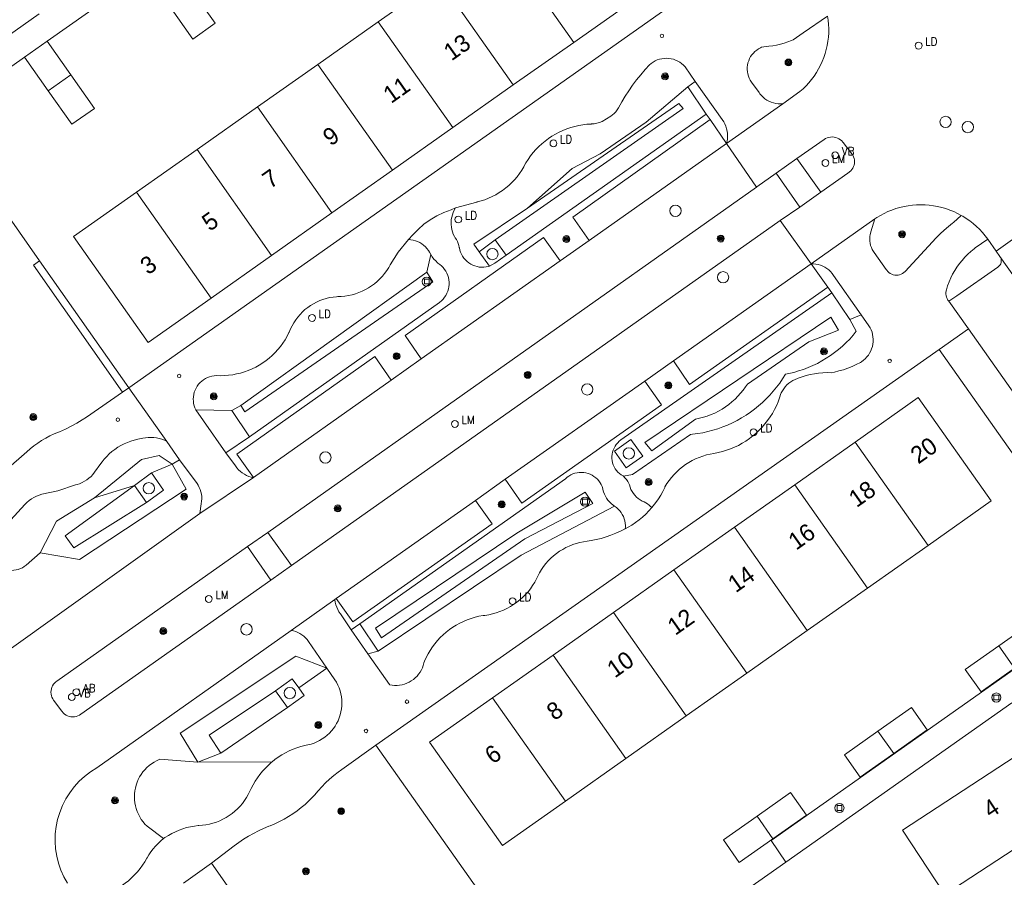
# Model space of a CAD drawing. Header units: metres. Extents: x 138165 to 154469, y 480134 to 494189.
# Tile 990 of 1056: x 151040 to 151112, y 483942 to 484004. Entities that reach past the tile are written whole.
import ezdxf

# ---------------------------------------------------------------- set-up
doc = ezdxf.new("R2010")
doc.units = ezdxf.units.M
doc.header["$LTSCALE"] = 0.001
doc.header["$MEASUREMENT"] = 0
for name, color, linetype, lineweight in [('Level 5', 7, 'Continuous', 0), ('TOP-L-topo objecten punt', 7, 'Continuous', 0), ('TOP-L-topo objecten vlak', 7, 'Continuous', 0), ('TOP-T-topo huisnummering naamgeving', 7, 'Continuous', 0)]:
    doc.layers.add(name, color=color, linetype=linetype, lineweight=lineweight)
doc.styles.add('Style-INTL_ISO', font='INTL_ISO.shx')
doc.styles.add('Style-STANDARD', font='STANDARD.shx')

# ---------------------------------------------------------------- blocks, each defined once
blk = doc.blocks.new('24')
at = {"layer": 'TOP-L-topo objecten punt', "color": 7, "linetype": 'Continuous', "lineweight": 0}
for radius in [0.025, 0.0182, 0.0115, 0.005]:
    blk.add_circle((0, 0), radius, dxfattribs=at)
blk = doc.blocks.new('121')
at = {"layer": 'TOP-L-topo objecten punt', "color": 7, "linetype": 'Continuous', "lineweight": 0}
blk.add_circle((0, 0), 0.025, dxfattribs=at)
at = {"layer": 'TOP-L-topo objecten punt', "color": 7, "linetype": 'Continuous', "lineweight": 0, "style": 'Style-STANDARD'}
blk.add_text('LD', height=0.06, dxfattribs=at).set_placement((0.0483, 0))
blk = doc.blocks.new('*U13')
at = {"layer": 'Level 5', "color": 7, "linetype": 'Continuous', "lineweight": 0}
blk.add_circle((0, 0), 0.0415, dxfattribs=at)
blk = doc.blocks.new('150')
at = {"layer": 'Level 5', "color": 7, "linetype": 'Continuous', "lineweight": 0}
blk.add_blockref('*U13', (0, 0), dxfattribs=at)
blk = doc.blocks.new('39')
at = {"layer": 'TOP-L-topo objecten punt', "color": 7, "linetype": 'Continuous', "lineweight": 0}
for p, q in [((0.0175, 0.0175), (-0.0175, 0.0175)), ((-0.0175, 0.0175), (-0.0175, -0.0175)), ((0.0175, 0.0175), (0.0175, -0.0175)), ((0.0175, -0.0175), (-0.0175, -0.0175))]:
    blk.add_line(p, q, dxfattribs=at)
blk.add_circle((0, 0), 0.0332, dxfattribs=at)
blk = doc.blocks.new('10')
at = {"layer": 'TOP-L-topo objecten punt', "linetype": 'Continuous', "lineweight": 0}
blk.add_circle((0, 0), 0.0125, dxfattribs=at)
blk = doc.blocks.new('16')
at = {"layer": 'TOP-L-topo objecten punt', "color": 7, "linetype": 'Continuous', "lineweight": 0}
blk.add_circle((0, 0), 0.025, dxfattribs=at)
at = {"layer": 'TOP-L-topo objecten punt', "color": 7, "linetype": 'Continuous', "lineweight": 0, "style": 'Style-STANDARD'}
blk.add_text('LM', height=0.06, dxfattribs=at).set_placement((0.0483, 0))
blk = doc.blocks.new('14')
at = {"layer": 'TOP-L-topo objecten punt', "color": 7, "linetype": 'Continuous', "lineweight": 0}
blk.add_circle((0, 0), 0.025, dxfattribs=at)
at = {"layer": 'TOP-L-topo objecten punt', "color": 7, "linetype": 'Continuous', "lineweight": 0, "style": 'Style-STANDARD'}
blk.add_text('VB', height=0.06, dxfattribs=at).set_placement((0.0483, 0))
blk = doc.blocks.new('11')
at = {"layer": 'TOP-L-topo objecten punt', "color": 7, "linetype": 'Continuous', "lineweight": 0}
blk.add_circle((0, 0), 0.025, dxfattribs=at)
at = {"layer": 'TOP-L-topo objecten punt', "color": 7, "linetype": 'Continuous', "lineweight": 0, "style": 'Style-STANDARD'}
blk.add_text('AB', height=0.06, dxfattribs=at).set_placement((0.0483, 0))

msp = doc.modelspace()

# ---------------------------------------------------------------- linework, layer by layer
at = {"layer": 'TOP-L-topo objecten vlak', "flags": 128}
for points in [[(151080.706, 484002.745), (151085.308, 484005.988), (151079.864, 484013.713), (151075.262, 484010.47)], [(151075.262, 484010.47), (151080.706, 484002.745)], [(151042.239, 484002.821), (151049.433, 484007.89)], [(151070.848, 484007.359), (151066.434, 484004.249)], [(151070.848, 484007.359), (151076.292, 483999.635)], [(151089.271, 484006.478), (151048.209, 483977.525)], [(151051.161, 484005.437), (151052.889, 484002.985), (151054.524, 484004.137), (151052.796, 484006.59)], [(151041.669, 484004.815), (151015.455, 483986.289)], [(151066.434, 484004.249), (151062.02, 484001.138)], [(151066.434, 484004.249), (151071.878, 483996.524)], [(151095.973, 483998.264), (151095.8, 483998.255), (151095.627, 483998.263), (151095.456, 483998.286), (151095.288, 483998.324), (151095.124, 483998.379), (151094.965, 483998.448), (151094.814, 483998.531), (151094.671, 483998.628), (151094.538, 483998.738), (151094.415, 483998.86), (151094.304, 483998.992), (151094.247, 483999.072), (151093.692, 483999.839), (151093.604, 483999.978), (151093.529, 484000.124), (151093.469, 484000.277), (151093.424, 484000.435), (151093.394, 484000.597), (151093.381, 484000.761), (151093.383, 484000.925), (151093.401, 484001.088), (151093.435, 484001.249), (151093.485, 484001.406), (151093.55, 484001.557), (151093.629, 484001.701), (151093.721, 484001.837), (151093.827, 484001.963), (151093.944, 484002.079), (151094.071, 484002.182), (151094.209, 484002.273), (151094.354, 484002.35), (151094.432, 484002.384), (151094.959, 484002.468), (151095.243, 484002.498), (151095.525, 484002.544), (151095.804, 484002.606), (151096.079, 484002.683), (151096.35, 484002.776), (151096.614, 484002.883), (151096.722, 484002.932), (151097.476, 484003.439), (151099.248, 484004.661)], [(151099.248, 484004.661), (151099.291, 484004.357), (151099.319, 484004.051), (151099.331, 484003.744), (151099.327, 484003.437), (151099.307, 484003.131), (151099.271, 484002.825), (151099.22, 484002.523), (151099.152, 484002.223), (151099.069, 484001.927), (151098.971, 484001.636), (151098.858, 484001.35), (151098.73, 484001.071), (151098.588, 484000.799), (151098.431, 484000.534), (151098.261, 484000.278), (151098.078, 484000.032), (151097.883, 483999.795), (151097.675, 483999.568), (151097.456, 483999.353), (151097.23, 483999.153), (151095.973, 483998.264)], [(151040.604, 484001.669), (151042.239, 484002.821)], [(151043.967, 484000.368), (151042.239, 484002.821)], [(151076.292, 483999.635), (151080.706, 484002.745)], [(151034.352, 483997.269), (151040.604, 484001.669)], [(151040.604, 484001.669), (151042.333, 483999.216)], [(151062.02, 484001.138), (151057.606, 483998.027)], [(151067.464, 483993.413), (151062.02, 484001.138)], [(151072.074, 483990.656), (151073.631, 483991.083), (151073.661, 483991.09), (151073.943, 483991.167), (151074.22, 483991.258), (151074.492, 483991.365), (151074.758, 483991.487), (151075.017, 483991.623), (151075.268, 483991.773), (151075.51, 483991.936), (151075.743, 483992.113), (151075.966, 483992.302), (151076.179, 483992.503), (151076.38, 483992.715), (151076.569, 483992.938), (151076.746, 483993.17), (151076.909, 483993.413), (151077.059, 483993.663), (151077.068, 483993.68), (151077.216, 483993.946), (151077.378, 483994.204), (151077.553, 483994.453), (151077.741, 483994.692), (151077.941, 483994.921), (151078.153, 483995.139), (151078.376, 483995.346), (151078.61, 483995.541), (151078.853, 483995.723), (151079.106, 483995.892), (151079.367, 483996.048), (151079.637, 483996.19), (151079.913, 483996.317), (151080.196, 483996.43), (151080.484, 483996.527), (151080.777, 483996.61), (151081.073, 483996.677), (151081.373, 483996.728), (151081.675, 483996.763), (151081.979, 483996.782), (151082.009, 483996.785), (151082.209, 483996.808), (151082.406, 483996.848), (151082.599, 483996.903), (151082.788, 483996.973), (151083.421, 483997.346), (151083.547, 483997.442), (151083.672, 483997.556), (151083.786, 483997.682), (151083.888, 483997.818), (151083.976, 483997.963), (151083.979, 483997.969), (151084.217, 483998.393), (151084.467, 483998.809), (151084.732, 483999.217), (151085.01, 483999.616), (151085.3, 484000.005), (151085.604, 484000.384), (151085.919, 484000.753), (151086.247, 484001.112), (151086.363, 484001.209), (151086.504, 484001.306), (151086.653, 484001.389), (151086.81, 484001.458), (151086.972, 484001.512), (151087.138, 484001.551), (151087.307, 484001.574), (151087.478, 484001.581), (151087.649, 484001.572), (151087.818, 484001.548), (151087.984, 484001.507), (151088.145, 484001.451), (151088.301, 484001.381), (151088.449, 484001.296), (151088.589, 484001.197), (151088.718, 484001.086), (151088.837, 484000.964), (151089.579, 483999.89)], [(151043.967, 484000.368), (151042.333, 483999.216)], [(151042.333, 483999.216), (151044.061, 483996.764), (151045.696, 483997.916), (151043.967, 484000.368)], [(151089.579, 483999.89), (151089.048, 483999.488)], [(151089.579, 483999.89), (151091.667, 483996.938), (151091.744, 483996.787), (151091.814, 483996.617), (151091.868, 483996.442), (151091.908, 483996.262), (151091.931, 483996.08), (151091.939, 483995.896), (151091.93, 483995.713), (151091.906, 483995.531), (151091.865, 483995.351)], [(151071.878, 483996.524), (151076.292, 483999.635)], [(151077.327, 483990.636), (151080.594, 483993.536), (151082.635, 483994.607), (151086.002, 483996.913), (151089.048, 483999.488)], [(151089.048, 483999.488), (151090.385, 483997.499)], [(151077.327, 483990.636), (151088.381, 483998.289), (151088.706, 483997.917), (151074.957, 483988.333)], [(151091.865, 483995.351), (151095.973, 483998.264)], [(151057.606, 483998.027), (151053.192, 483994.917)], [(151057.606, 483998.027), (151063.05, 483990.303)], [(151034.352, 483997.269), (151041.683, 483986.794)], [(151090.385, 483997.499), (151075.781, 483987.207)], [(151081.831, 483988.276), (151080.63, 483989.993), (151090.661, 483997.102)], [(151090.661, 483997.102), (151090.385, 483997.499)], [(151091.865, 483995.351), (151090.661, 483997.102)], [(151067.464, 483993.413), (151071.878, 483996.524)], [(151091.865, 483995.351), (151081.831, 483988.276)], [(151094.059, 483992.179), (151091.865, 483995.351)], [(151098.763, 483991.815), (151100.738, 483993.206), (151100.813, 483993.258), (151100.851, 483993.286), (151100.942, 483993.368), (151101.022, 483993.461), (151101.09, 483993.563), (151101.143, 483993.674), (151101.182, 483993.79), (151101.205, 483993.911), (151101.213, 483994.033), (151101.204, 483994.156), (151101.18, 483994.276), (151101.14, 483994.392), (151101.085, 483994.502), (151101.017, 483994.604), (151100.378, 483995.432), (151100.368, 483995.445), (151100.363, 483995.452), (151100.278, 483995.547), (151100.183, 483995.63), (151100.077, 483995.7), (151099.964, 483995.757), (151099.845, 483995.799), (151099.721, 483995.825), (151099.595, 483995.836), (151099.468, 483995.831), (151099.343, 483995.809), (151099.222, 483995.773), (151099.106, 483995.721), (151098.998, 483995.655), (151096.995, 483994.255)], [(151053.192, 483994.917), (151048.778, 483991.806)], [(151053.192, 483994.917), (151058.636, 483987.192)], [(151095.491, 483993.2), (151096.995, 483994.255)], [(151096.995, 483994.255), (151098.763, 483991.815)], [(151063.05, 483990.303), (151067.464, 483993.413)], [(151095.491, 483993.2), (151094.08, 483992.194), (151094.059, 483992.179)], [(151097.22, 483990.72), (151095.491, 483993.2)], [(151048.778, 483991.806), (151044.176, 483988.563), (151049.619, 483980.838), (151054.221, 483984.081)], [(151048.778, 483991.806), (151054.221, 483984.081)], [(151094.059, 483992.179), (151058.361, 483966.965)], [(151098.763, 483991.815), (151097.22, 483990.72)], [(151068.638, 483988.349), (151068.95, 483988.686), (151069.342, 483989.092), (151069.768, 483989.461), (151070.226, 483989.79), (151070.711, 483990.077), (151071.22, 483990.319), (151071.749, 483990.515), (151072.074, 483990.656)], [(151074.547, 483986.399), (151074.468, 483986.378), (151074.305, 483986.345), (151074.14, 483986.328), (151073.974, 483986.328), (151073.808, 483986.343), (151073.645, 483986.374), (151073.486, 483986.421), (151073.332, 483986.483), (151073.184, 483986.559), (151073.045, 483986.649), (151072.915, 483986.752), (151072.795, 483986.867), (151072.687, 483986.994), (151072.592, 483987.13), (151072.51, 483987.274), (151072.443, 483987.426), (151072.39, 483987.583), (151072.353, 483987.745), (151072.351, 483987.757), (151072.321, 483987.911), (151072.275, 483988.06), (151072.214, 483988.205), (151072.138, 483988.342), (151072.049, 483988.471), (151071.991, 483988.573), (151071.913, 483988.738), (151071.85, 483988.908), (151071.802, 483989.084), (151071.769, 483989.263), (151071.752, 483989.444), (151071.751, 483989.626), (151071.767, 483989.807), (151071.798, 483989.986), (151071.844, 483990.162), (151071.906, 483990.333), (151071.983, 483990.498), (151072.074, 483990.656)], [(151073.8, 483987.459), (151073.408, 483988.007), (151077.327, 483990.636)], [(151095.794, 483989.749), (151097.22, 483990.72)], [(151102.701, 483989.857), (151102.837, 483989.947), (151103.101, 483990.107), (151103.374, 483990.253), (151103.654, 483990.385), (151103.94, 483990.502), (151104.232, 483990.604), (151104.529, 483990.691), (151104.83, 483990.763), (151105.134, 483990.819), (151105.441, 483990.859), (151105.749, 483990.883), (151106.058, 483990.891), (151106.367, 483990.883), (151106.676, 483990.859), (151106.982, 483990.82), (151107.287, 483990.764), (151107.588, 483990.693), (151107.885, 483990.607), (151108.177, 483990.505), (151108.463, 483990.388), (151108.743, 483990.256), (151109.016, 483990.111)], [(151111.562, 483987.51), (151116.398, 483990.959)], [(151058.636, 483987.192), (151063.05, 483990.303)], [(151060.088, 483964.557), (151095.794, 483989.749)], [(151098.039, 483986.58), (151095.794, 483989.749)], [(151098.039, 483986.58), (151102.701, 483989.857)], [(151109.016, 483990.111), (151108.44, 483989.595), (151108.382, 483989.552), (151108.068, 483989.302), (151107.763, 483989.04), (151107.47, 483988.767), (151107.187, 483988.481), (151104.909, 483986.025), (151104.907, 483986.023), (151104.821, 483985.942), (151104.725, 483985.874), (151104.62, 483985.82), (151104.51, 483985.78), (151104.394, 483985.756), (151104.277, 483985.748), (151104.159, 483985.755), (151104.044, 483985.779), (151103.933, 483985.817), (151103.828, 483985.871), (151103.732, 483985.938), (151103.645, 483986.018), (151103.57, 483986.109), (151103.538, 483986.152), (151102.64, 483987.402), (151102.594, 483987.47), (151102.511, 483987.612), (151102.443, 483987.761), (151102.39, 483987.916), (151102.351, 483988.076), (151102.329, 483988.239), (151102.323, 483988.403), (151102.332, 483988.567), (151102.358, 483988.729), (151102.399, 483988.888), (151102.408, 483988.916), (151102.701, 483989.857)], [(151109.016, 483990.111), (151109.118, 483990.052), (151109.381, 483989.886), (151109.636, 483989.708), (151109.881, 483989.516), (151110.116, 483989.312), (151110.34, 483989.097), (151110.553, 483988.87), (151110.754, 483988.632), (151110.942, 483988.385)], [(151053.109, 483975.907), (151053.04, 483976.058), (151052.986, 483976.216), (151052.948, 483976.377), (151052.925, 483976.542), (151052.919, 483976.708), (151052.928, 483976.874), (151052.953, 483977.038), (151052.994, 483977.199), (151053.05, 483977.356), (151053.121, 483977.506), (151053.206, 483977.649), (151053.304, 483977.783), (151053.415, 483977.907), (151053.537, 483978.019), (151053.669, 483978.12), (151053.81, 483978.207), (151053.96, 483978.28), (151054.115, 483978.339), (151054.276, 483978.382), (151054.439, 483978.41), (151054.605, 483978.422), (151054.613, 483978.422), (151054.91, 483978.412), (151055.207, 483978.419), (151055.503, 483978.441), (151055.797, 483978.48), (151056.089, 483978.534), (151056.377, 483978.604), (151056.662, 483978.689), (151056.941, 483978.79), (151057.215, 483978.905), (151057.481, 483979.035), (151057.741, 483979.179), (151057.992, 483979.337), (151058.235, 483979.509), (151058.467, 483979.693), (151058.69, 483979.889), (151058.902, 483980.097), (151059.102, 483980.316), (151059.29, 483980.546), (151059.466, 483980.785), (151059.628, 483981.034), (151059.776, 483981.291), (151059.911, 483981.555), (151059.931, 483981.597), (151060.027, 483981.83), (151060.137, 483982.057), (151060.262, 483982.277), (151060.4, 483982.488), (151060.552, 483982.69), (151060.716, 483982.882), (151060.892, 483983.064), (151061.078, 483983.234), (151061.276, 483983.391), (151061.483, 483983.536), (151061.698, 483983.668), (151061.922, 483983.785), (151062.152, 483983.888), (151062.389, 483983.977), (151062.631, 483984.05), (151062.876, 483984.108), (151063.126, 483984.15), (151063.377, 483984.176), (151063.469, 483984.182), (151063.733, 483984.191), (151063.996, 483984.216), (151064.256, 483984.256), (151064.514, 483984.313), (151064.768, 483984.385), (151065.017, 483984.472), (151065.26, 483984.575), (151065.497, 483984.692), (151065.726, 483984.822), (151065.947, 483984.967), (151066.158, 483985.125), (151066.36, 483985.295), (151066.551, 483985.477), (151066.73, 483985.67), (151066.898, 483985.874), (151067.053, 483986.088), (151067.194, 483986.311), (151067.299, 483986.498), (151067.885, 483987.422), (151068.638, 483988.349)], [(151069.562, 483979.632), (151068.396, 483981.355), (151078.503, 483988.503), (151079.727, 483986.804)], [(151068.638, 483988.349), (151068.809, 483988.336), (151068.978, 483988.307), (151069.143, 483988.262), (151069.304, 483988.202), (151069.458, 483988.128), (151069.605, 483988.039), (151069.743, 483987.937), (151069.871, 483987.823), (151069.987, 483987.697), (151070.092, 483987.561), (151070.183, 483987.416), (151070.26, 483987.263), (151070.268, 483987.247)], [(151074.957, 483988.333), (151073.8, 483987.459)], [(151075.781, 483987.207), (151074.957, 483988.333)], [(151081.831, 483988.276), (151079.727, 483986.804)], [(151108.113, 483983.844), (151108.039, 483983.935), (151107.978, 483984.036), (151107.932, 483984.143), (151107.901, 483984.256), (151107.886, 483984.373), (151107.886, 483984.49), (151107.902, 483984.606), (151107.924, 483984.689), (151108.017, 483984.98), (151108.124, 483985.265), (151108.247, 483985.545), (151108.383, 483985.818), (151108.534, 483986.083), (151108.699, 483986.34), (151108.877, 483986.589), (151109.067, 483986.827), (151109.27, 483987.055), (151109.485, 483987.272), (151109.711, 483987.478), (151109.947, 483987.672), (151110.032, 483987.737), (151110.942, 483988.385)], [(151110.942, 483988.385), (151111.562, 483987.51)], [(151073.8, 483987.459), (151074.547, 483986.399)], [(151111.562, 483987.51), (151111.838, 483987.113)], [(151047.752, 483977.203), (151041.254, 483986.486), (151041.683, 483986.794)], [(151041.683, 483986.794), (151048.209, 483977.525)], [(151054.221, 483984.081), (151058.636, 483987.192)], [(151070.268, 483987.247), (151070.374, 483987.082), (151070.493, 483986.927), (151070.625, 483986.783), (151070.768, 483986.649), (151070.789, 483986.631), (151070.926, 483986.534), (151071.053, 483986.425), (151071.169, 483986.305), (151071.273, 483986.174), (151071.364, 483986.033), (151071.441, 483985.885), (151071.503, 483985.73), (151071.551, 483985.569), (151071.583, 483985.405), (151071.599, 483985.238), (151071.599, 483985.071), (151071.583, 483984.905), (151071.551, 483984.74), (151071.504, 483984.58), (151071.442, 483984.425), (151071.365, 483984.276), (151071.274, 483984.136), (151071.17, 483984.004), (151071.055, 483983.884), (151070.928, 483983.774), (151070.911, 483983.761), (151057.02, 483973.944)], [(151079.727, 483986.804), (151069.562, 483979.632)], [(151069.985, 483985.97), (151070.268, 483987.247)], [(151075.781, 483987.207), (151074.945, 483986.626), (151074.547, 483986.399)], [(151111.838, 483987.113), (151111.885, 483987.031), (151111.917, 483986.943), (151111.934, 483986.851), (151111.935, 483986.757), (151111.921, 483986.664), (151111.89, 483986.575), (151111.846, 483986.492), (151111.787, 483986.418), (151111.718, 483986.355), (151111.7, 483986.342), (151111.685, 483986.332), (151108.685, 483984.244), (151108.113, 483983.844)], [(151111.838, 483987.113), (151122.905, 483971.508)], [(151088.006, 483979.505), (151098.039, 483986.58)], [(151099.269, 483984.872), (151098.039, 483986.58)], [(151098.039, 483986.58), (151098.214, 483986.577), (151098.388, 483986.558), (151098.559, 483986.523), (151098.727, 483986.473), (151098.889, 483986.407), (151099.045, 483986.327), (151099.193, 483986.233), (151099.331, 483986.126), (151099.46, 483986.007), (151099.577, 483985.877), (151099.681, 483985.736), (151099.683, 483985.734), (151101.707, 483982.863)], [(151069.985, 483985.97), (151056.387, 483976.236)], [(151056.387, 483976.236), (151056.687, 483975.782), (151070.409, 483985.273), (151069.985, 483985.97)], [(151088.006, 483979.505), (151089.156, 483977.764), (151099.269, 483984.872)], [(151099.558, 483984.454), (151099.269, 483984.872)], [(151084.331, 483971.076), (151084.306, 483971.09), (151084.171, 483971.172), (151084.046, 483971.268), (151083.931, 483971.375), (151083.828, 483971.494), (151083.737, 483971.623), (151083.659, 483971.76), (151083.596, 483971.904), (151083.548, 483972.054), (151083.516, 483972.208), (151083.499, 483972.365), (151083.498, 483972.522), (151083.513, 483972.679), (151083.544, 483972.833), (151083.59, 483972.984), (151083.652, 483973.129), (151083.728, 483973.267), (151083.817, 483973.396), (151083.919, 483973.516), (151084.033, 483973.625), (151084.157, 483973.722), (151099.558, 483984.454)], [(151099.558, 483984.454), (151100.868, 483982.508)], [(151109.536, 483981.835), (151108.113, 483983.844)], [(151100.868, 483982.508), (151101.346, 483981.651), (151101.111, 483981.364), (151100.863, 483981.088), (151100.604, 483980.823), (151100.334, 483980.569), (151100.053, 483980.328), (151099.762, 483980.098), (151099.461, 483979.882), (151099.151, 483979.678), (151098.833, 483979.488), (151098.507, 483979.312), (151098.173, 483979.15), (151097.833, 483979.003), (151097.487, 483978.871), (151097.135, 483978.754), (151096.779, 483978.651), (151096.418, 483978.565), (151096.162, 483978.513), (151095.962, 483978.19), (151095.748, 483977.876), (151095.522, 483977.57), (151095.282, 483977.275), (151095.031, 483976.99), (151094.767, 483976.716), (151094.492, 483976.453), (151094.207, 483976.202), (151093.911, 483975.963), (151093.606, 483975.737), (151093.291, 483975.524), (151092.967, 483975.324), (151092.635, 483975.138), (151092.296, 483974.966), (151091.95, 483974.809), (151091.598, 483974.666), (151091.24, 483974.538), (151090.876, 483974.426), (151090.509, 483974.328), (151090.138, 483974.247), (151089.763, 483974.181), (151089.386, 483974.131), (151089.243, 483974.116), (151084.989, 483971.188), (151084.331, 483971.076)], [(151085.896, 483973.524), (151086.408, 483972.919), (151089.593, 483975.239), (151089.886, 483975.298), (151090.175, 483975.372), (151090.46, 483975.462), (151090.74, 483975.567), (151091.014, 483975.686), (151091.281, 483975.82), (151091.54, 483975.968), (151091.791, 483976.13), (151092.033, 483976.305), (151092.266, 483976.493), (151092.488, 483976.693), (151092.699, 483976.904), (151092.898, 483977.127), (151093.085, 483977.36), (151093.26, 483977.602), (151093.388, 483977.8), (151097.875, 483980.872), (151100.057, 483981.745), (151099.485, 483982.678), (151085.896, 483973.524)], [(151101.707, 483982.863), (151102.271, 483982.056), (151102.359, 483981.905), (151102.433, 483981.747), (151102.492, 483981.582), (151102.536, 483981.413), (151102.564, 483981.241), (151102.576, 483981.066), (151102.573, 483980.892), (151102.553, 483980.718), (151102.518, 483980.547), (151102.467, 483980.38), (151102.401, 483980.218), (151102.32, 483980.063), (151102.226, 483979.916), (151102.118, 483979.778), (151101.999, 483979.65), (151101.868, 483979.534), (151101.727, 483979.431), (151101.646, 483979.38), (151101.345, 483979.225), (151101.037, 483979.085), (151100.722, 483978.959), (151100.402, 483978.849), (151100.078, 483978.754), (151099.749, 483978.674), (151099.527, 483978.629), (151099.216, 483978.634), (151098.905, 483978.623), (151098.595, 483978.595), (151098.287, 483978.552), (151097.981, 483978.493), (151097.679, 483978.419), (151097.382, 483978.329), (151097.089, 483978.224), (151097.04, 483978.205), (151096.872, 483978.138), (151096.711, 483978.057), (151096.557, 483977.962), (151096.413, 483977.854), (151096.279, 483977.733), (151096.156, 483977.601), (151096.045, 483977.459), (151095.947, 483977.307), (151095.863, 483977.148), (151095.841, 483977.099), (151095.746, 483976.799), (151095.635, 483976.505), (151095.51, 483976.217), (151095.371, 483975.936), (151095.217, 483975.662), (151095.05, 483975.396), (151094.869, 483975.139), (151094.675, 483974.891), (151094.469, 483974.654), (151094.251, 483974.428), (151094.022, 483974.213), (151093.783, 483974.01), (151093.533, 483973.819), (151093.274, 483973.641), (151093.006, 483973.477), (151092.73, 483973.326), (151092.447, 483973.19), (151092.158, 483973.069), (151091.862, 483972.962), (151091.562, 483972.87), (151091.257, 483972.794), (151090.95, 483972.734), (151090.673, 483972.686), (151090.4, 483972.623), (151090.131, 483972.544), (151089.867, 483972.449), (151089.609, 483972.34), (151089.357, 483972.216), (151089.113, 483972.079), (151088.877, 483971.927), (151088.65, 483971.762), (151088.433, 483971.585), (151088.226, 483971.395), (151088.031, 483971.194), (151087.847, 483970.982), (151087.676, 483970.76), (151087.517, 483970.529), (151087.372, 483970.289), (151087.353, 483970.254), (151087.212, 483969.967), (151087.057, 483969.688), (151086.888, 483969.416), (151086.705, 483969.153), (151086.51, 483968.9), (151086.408, 483968.778)], [(151101.707, 483982.863), (151100.868, 483982.508)], [(151107.388, 483980.323), (151109.536, 483981.835)], [(151118.528, 483969.101), (151109.536, 483981.835)], [(151066.262, 483951.442), (151107.388, 483980.323)], [(151107.388, 483980.323), (151120.224, 483962.175), (151095.122, 483944.488), (151096.209, 483942.89)], [(151057.317, 483970.969), (151056.095, 483972.692), (151066.183, 483979.8), (151067.381, 483978.092)], [(151069.562, 483979.632), (151067.381, 483978.092)], [(151085.906, 483978.007), (151088.006, 483979.505)], [(151067.381, 483978.092), (151057.317, 483970.969)], [(151048.209, 483977.525), (151047.752, 483977.203)], [(151050.995, 483973.615), (151048.209, 483977.525)], [(151075.707, 483970.85), (151076.928, 483969.116), (151087.108, 483976.29), (151085.906, 483978.007)], [(151075.707, 483970.85), (151085.906, 483978.007)], [(151047.752, 483977.203), (151045.11, 483975.375), (151044.814, 483975.187), (151044.412, 483974.948), (151044.002, 483974.724), (151043.585, 483974.514), (151043.161, 483974.319), (151043.066, 483974.283), (151042.75, 483974.154), (151042.441, 483974.01), (151042.14, 483973.851), (151041.846, 483973.679), (151041.56, 483973.493), (151041.283, 483973.294), (151041.016, 483973.082), (151040.76, 483972.858), (151035.948, 483968.665)], [(151106.586, 483966.021), (151111.188, 483969.264), (151105.871, 483976.809), (151101.269, 483973.566)], [(151055.73, 483975.863), (151056.387, 483976.236)], [(151053.109, 483975.907), (151055.73, 483975.863)], [(151055.31, 483972.781), (151053.667, 483975.115), (151053.109, 483975.907)], [(151055.73, 483975.863), (151057.02, 483973.944)], [(151038.546, 483966.778), (151040.615, 483969.014), (151040.765, 483969.158), (151040.928, 483969.292), (151041.101, 483969.414), (151041.282, 483969.522), (151041.471, 483969.616), (151041.667, 483969.696), (151041.868, 483969.76), (151043.027, 483970.017), (151044.326, 483970.434), (151044.433, 483970.463), (151044.621, 483970.527), (151044.804, 483970.606), (151044.979, 483970.7), (151045.146, 483970.807), (151045.304, 483970.927), (151045.452, 483971.059), (151045.589, 483971.204), (151045.714, 483971.358), (151046.176, 483972.001), (151046.256, 483972.112), (151046.42, 483972.319), (151046.596, 483972.515), (151046.783, 483972.7), (151046.982, 483972.873), (151047.19, 483973.034), (151047.408, 483973.182), (151047.635, 483973.317), (151047.869, 483973.437), (151048.11, 483973.543), (151048.358, 483973.635), (151048.61, 483973.711), (151048.866, 483973.771), (151049.126, 483973.816), (151049.231, 483973.843), (151049.429, 483973.881), (151049.63, 483973.903), (151049.832, 483973.909), (151050.033, 483973.899), (151050.234, 483973.873), (151050.431, 483973.832), (151050.625, 483973.774), (151050.813, 483973.702), (151050.995, 483973.615)], [(151057.02, 483973.944), (151055.31, 483972.781)], [(151050.995, 483973.615), (151051.917, 483972.28)], [(151084.532, 483971.695), (151085.754, 483972.544), (151084.87, 483973.752), (151083.686, 483972.898), (151084.532, 483971.695)], [(151101.269, 483973.566), (151096.855, 483970.455)], [(151106.586, 483966.021), (151101.269, 483973.566)], [(151051.379, 483971.942), (151050.432, 483972.59), (151049.145, 483972.285), (151045.705, 483969.486)], [(151057.317, 483970.969), (151057.143, 483971.008), (151056.972, 483971.062), (151056.808, 483971.131), (151056.65, 483971.214), (151056.5, 483971.311), (151056.36, 483971.421), (151056.23, 483971.544), (151056.111, 483971.677), (151056.005, 483971.821), (151055.999, 483971.83), (151055.31, 483972.781)], [(151041.727, 483965.489), (151044.62, 483964.998), (151052.407, 483970.138), (151051.379, 483971.942)], [(151049.876, 483971.316), (151051.379, 483971.942)], [(151051.917, 483972.28), (151051.379, 483971.942)], [(151051.917, 483972.28), (151053.193, 483970.529), (151053.271, 483970.409), (151053.354, 483970.256), (151053.422, 483970.096), (151053.475, 483969.93), (151053.513, 483969.76), (151053.535, 483969.587), (151053.541, 483969.413), (151053.531, 483969.24), (151053.505, 483969.067), (151053.387, 483968.351)], [(151049.876, 483971.316), (151048.622, 483970.391)], [(151049.494, 483969.159), (151050.748, 483970.043), (151049.876, 483971.316)], [(151053.387, 483968.351), (151057.317, 483970.969)], [(151065.076, 483960.29), (151080.106, 483970.885), (151080.226, 483970.992), (151080.357, 483971.087), (151080.497, 483971.169), (151080.643, 483971.237), (151080.796, 483971.29), (151080.954, 483971.327), (151081.114, 483971.349), (151081.275, 483971.355), (151081.437, 483971.344), (151081.596, 483971.318), (151081.753, 483971.277), (151081.904, 483971.22), (151082.049, 483971.148), (151082.186, 483971.062), (151082.314, 483970.964), (151082.432, 483970.853), (151082.538, 483970.731), (151082.632, 483970.599), (151082.712, 483970.458), (151082.778, 483970.311), (151082.829, 483970.157), (151082.843, 483970.101), (151082.886, 483969.933), (151082.944, 483969.77), (151083.017, 483969.613), (151083.105, 483969.463), (151083.205, 483969.322), (151083.318, 483969.191), (151083.443, 483969.071), (151083.579, 483968.963), (151083.69, 483968.888)], [(151086.408, 483968.778), (151086.264, 483968.903), (151086.205, 483968.962), (151086.095, 483969.053), (151085.976, 483969.131), (151085.848, 483969.196), (151085.714, 483969.245), (151085.702, 483969.252), (151085.554, 483969.339), (151085.415, 483969.44), (151085.286, 483969.553), (151085.168, 483969.678), (151085.062, 483969.814), (151084.969, 483969.958), (151084.889, 483970.111), (151084.825, 483970.27), (151084.775, 483970.435), (151084.733, 483970.529), (151084.652, 483970.679), (151084.558, 483970.822), (151084.45, 483970.954), (151084.331, 483971.076)], [(151049.494, 483969.159), (151044.201, 483965.847), (151043.561, 483966.714), (151048.622, 483970.391)], [(151045.705, 483969.486), (151048.622, 483970.391)], [(151048.622, 483970.391), (151049.494, 483969.159)], [(151073.536, 483969.303), (151075.707, 483970.85)], [(151096.855, 483970.455), (151092.441, 483967.344)], [(151102.172, 483962.91), (151096.855, 483970.455)], [(151045.705, 483969.486), (151042.936, 483967.78), (151041.727, 483965.489)], [(151081.532, 483969.907), (151082.114, 483969.088), (151077.141, 483966.494), (151066.674, 483959.277), (151066.225, 483959.975), (151076.553, 483966.912), (151081.532, 483969.907)], [(151063.367, 483962.141), (151064.579, 483960.432), (151074.755, 483967.589), (151073.536, 483969.303)], [(151063.367, 483962.141), (151073.536, 483969.303)], [(151083.69, 483968.888), (151076.864, 483965.318), (151066.434, 483958.306)], [(151083.69, 483968.888), (151083.825, 483968.789), (151083.951, 483968.678), (151084.065, 483968.555), (151084.167, 483968.422), (151084.256, 483968.28), (151084.331, 483968.13), (151084.391, 483967.973), (151084.436, 483967.812), (151084.466, 483967.647), (151084.48, 483967.479), (151084.48, 483967.37), (151084.467, 483967.224)], [(151086.408, 483968.778), (151086.195, 483968.538), (151085.969, 483968.308), (151085.732, 483968.09), (151085.485, 483967.884), (151085.228, 483967.691), (151084.962, 483967.51), (151084.686, 483967.344), (151084.467, 483967.224)], [(151053.387, 483968.351), (151038.952, 483958.041)], [(151092.441, 483967.344), (151088.027, 483964.234)], [(151097.758, 483959.799), (151092.441, 483967.344)], [(151056.874, 483965.937), (151058.361, 483966.965)], [(151058.361, 483966.965), (151060.088, 483964.557)], [(151084.467, 483967.224), (151084.128, 483967.057), (151083.781, 483966.904), (151083.429, 483966.767), (151083.07, 483966.644), (151082.707, 483966.537), (151082.34, 483966.445), (151081.97, 483966.369), (151081.686, 483966.321), (151081.418, 483966.283), (151081.153, 483966.229), (151080.892, 483966.16), (151080.635, 483966.076), (151080.384, 483965.976), (151080.139, 483965.862), (151079.902, 483965.733), (151079.672, 483965.591), (151079.451, 483965.435), (151079.24, 483965.266), (151079.039, 483965.086), (151078.849, 483964.893), (151078.671, 483964.69), (151078.506, 483964.477), (151078.353, 483964.254), (151078.213, 483964.022), (151078.114, 483963.836), (151077.993, 483963.581), (151077.857, 483963.334), (151077.707, 483963.094), (151077.544, 483962.863), (151077.368, 483962.642), (151077.18, 483962.432), (151076.98, 483962.232), (151076.77, 483962.044), (151076.549, 483961.868), (151076.318, 483961.705), (151076.078, 483961.555), (151075.831, 483961.419), (151075.576, 483961.297), (151075.315, 483961.19), (151075.048, 483961.098), (151074.776, 483961.021), (151074.5, 483960.96), (151074.221, 483960.914), (151074.081, 483960.897), (151073.788, 483960.844), (151073.498, 483960.775), (151073.213, 483960.691), (151072.933, 483960.592), (151072.658, 483960.477), (151072.39, 483960.348), (151072.129, 483960.205), (151071.876, 483960.048), (151071.632, 483959.878), (151071.398, 483959.695), (151071.174, 483959.499), (151070.96, 483959.292), (151070.758, 483959.074), (151070.568, 483958.845), (151070.391, 483958.606), (151070.227, 483958.358), (151070.076, 483958.101), (151069.939, 483957.837), (151069.817, 483957.566), (151069.766, 483957.441), (151069.719, 483957.264), (151069.656, 483957.092), (151069.578, 483956.927), (151069.486, 483956.768), (151069.381, 483956.619), (151069.263, 483956.479), (151069.134, 483956.349), (151068.993, 483956.232), (151068.843, 483956.128), (151068.684, 483956.036), (151068.518, 483955.96), (151068.346, 483955.897), (151068.169, 483955.851), (151067.989, 483955.819), (151067.806, 483955.804), (151067.623, 483955.805), (151067.441, 483955.821), (151067.261, 483955.854), (151067.242, 483955.858), (151065.666, 483958.118)], [(151041.727, 483965.489), (151040.706, 483964.576), (151040.575, 483964.479), (151040.436, 483964.395), (151040.29, 483964.325), (151040.137, 483964.27), (151039.98, 483964.23), (151039.819, 483964.206), (151039.657, 483964.198), (151039.495, 483964.206), (151039.334, 483964.23), (151039.177, 483964.27), (151039.024, 483964.324), (151038.877, 483964.394), (151038.738, 483964.478), (151038.608, 483964.575), (151038.487, 483964.684), (151038.379, 483964.804), (151038.282, 483964.935), (151038.233, 483965.013), (151037.979, 483966.197)], [(151056.874, 483965.937), (151042.965, 483956.12), (151042.889, 483956.064), (151042.797, 483955.979), (151042.716, 483955.883), (151042.648, 483955.778), (151042.594, 483955.665), (151042.555, 483955.546), (151042.532, 483955.423), (151042.524, 483955.298), (151042.532, 483955.173), (151042.557, 483955.05), (151042.596, 483954.931), (151042.651, 483954.818), (151042.719, 483954.713), (151043.314, 483953.916), (151043.317, 483953.911), (151043.337, 483953.886), (151043.423, 483953.792), (151043.519, 483953.709), (151043.625, 483953.639), (151043.739, 483953.583), (151043.859, 483953.542), (151043.984, 483953.516), (151044.11, 483953.506), (151044.237, 483953.512), (151044.362, 483953.534), (151044.483, 483953.572), (151044.599, 483953.624), (151044.707, 483953.691), (151058.593, 483963.49)], [(151058.593, 483963.49), (151056.874, 483965.937)], [(151102.172, 483962.91), (151106.586, 483966.021)], [(151060.088, 483964.557), (151058.593, 483963.49)], [(151088.027, 483964.234), (151083.613, 483961.123)], [(151093.344, 483956.689), (151088.027, 483964.234)], [(151097.758, 483959.799), (151102.172, 483962.91)], [(151060.07, 483959.815), (151063.257, 483962.068)], [(151063.257, 483962.068), (151063.367, 483962.141)], [(151064.459, 483959.855), (151063.661, 483961.029), (151063.558, 483961.184), (151063.468, 483961.347), (151063.393, 483961.516), (151063.333, 483961.692), (151063.288, 483961.872), (151063.258, 483962.056), (151063.257, 483962.068)], [(151083.613, 483961.123), (151079.199, 483958.012)], [(151088.93, 483953.578), (151083.613, 483961.123)], [(151064.459, 483959.855), (151065.076, 483960.29)], [(151066.434, 483958.306), (151065.076, 483960.29)], [(151112.905, 483957.054), (151115.357, 483958.782), (151114.205, 483960.417), (151111.753, 483958.688)], [(151043.742, 483941.354), (151043.478, 483941.823), (151043.256, 483942.314), (151043.08, 483942.824), (151042.949, 483943.346), (151042.866, 483943.879), (151042.831, 483944.416), (151042.843, 483944.955), (151042.904, 483945.49), (151043.012, 483946.018), (151043.167, 483946.534), (151043.368, 483947.035), (151043.612, 483947.515), (151043.898, 483947.971), (151044.224, 483948.4), (151044.587, 483948.799), (151044.984, 483949.163), (151045.412, 483949.491), (151045.868, 483949.779), (151060.07, 483959.815)], [(151060.07, 483959.815), (151060.238, 483959.782), (151060.402, 483959.733), (151060.561, 483959.67), (151060.714, 483959.591), (151060.858, 483959.499), (151060.993, 483959.394), (151061.118, 483959.276), (151061.231, 483959.148), (151061.332, 483959.009), (151061.335, 483959.005), (151062.674, 483957.071)], [(151065.666, 483958.118), (151064.459, 483959.855)], [(151093.344, 483956.689), (151097.758, 483959.799)], [(151111.753, 483958.688), (151109.301, 483956.96), (151110.453, 483955.325), (151112.905, 483957.054)], [(151111.753, 483958.688), (151112.905, 483957.054)], [(151066.434, 483958.306), (151065.666, 483958.118)], [(151079.199, 483958.012), (151074.785, 483954.902)], [(151084.516, 483950.468), (151079.199, 483958.012)], [(151062.674, 483957.071), (151060.421, 483957.928), (151051.966, 483952.315), (151053.255, 483950.194)], [(151062.674, 483957.071), (151063.267, 483956.218), (151063.382, 483956.027), (151063.483, 483955.827), (151063.569, 483955.621), (151063.641, 483955.409), (151063.697, 483955.193), (151063.737, 483954.973), (151063.762, 483954.751), (151063.771, 483954.527), (151063.763, 483954.304), (151063.74, 483954.082), (151063.701, 483953.862), (151063.646, 483953.645), (151063.576, 483953.433), (151063.491, 483953.226), (151063.392, 483953.026), (151063.278, 483952.833), (151063.151, 483952.649), (151063.011, 483952.475), (151062.859, 483952.311), (151062.695, 483952.159), (151062.521, 483952.018), (151062.338, 483951.891), (151062.146, 483951.776), (151061.946, 483951.676), (151061.739, 483951.59), (151061.527, 483951.52), (151061.377, 483951.48), (151061.078, 483951.417), (151060.782, 483951.34), (151060.49, 483951.246), (151060.204, 483951.138), (151059.923, 483951.015), (151059.65, 483950.877), (151059.384, 483950.725), (151059.126, 483950.56), (151058.878, 483950.381), (151058.692, 483950.234)], [(151062.674, 483957.071), (151060.624, 483955.62)], [(151088.93, 483953.578), (151093.344, 483956.689)], [(151060.624, 483955.62), (151060.135, 483956.283), (151058.931, 483955.407)], [(151058.931, 483955.407), (151054.081, 483952.166), (151054.929, 483950.865)], [(151058.931, 483955.407), (151059.797, 483954.19)], [(151059.797, 483954.19), (151061.008, 483955.073), (151060.624, 483955.62)], [(151074.785, 483954.902), (151070.182, 483951.659), (151075.499, 483944.114), (151080.101, 483947.357)], [(151074.785, 483954.902), (151080.101, 483947.357)], [(151096.209, 483942.89), (151112.71, 483954.532)], [(151059.797, 483954.19), (151054.929, 483950.865)], [(151104.077, 483950.832), (151106.529, 483952.56), (151105.377, 483954.195), (151102.925, 483952.467)], [(151084.516, 483950.468), (151088.93, 483953.578)], [(151102.925, 483952.467), (151100.473, 483950.739), (151101.625, 483949.104), (151104.077, 483950.832)], [(151102.925, 483952.467), (151104.077, 483950.832)], [(151054.929, 483950.865), (151053.255, 483950.194)], [(151054.255, 483942.821), (151055.918, 483944.096), (151056.253, 483944.34), (151056.596, 483944.571), (151056.948, 483944.789), (151057.309, 483944.993), (151057.676, 483945.183), (151058.051, 483945.359), (151058.433, 483945.52), (151058.541, 483945.562), (151058.886, 483945.708), (151059.225, 483945.868), (151059.556, 483946.042), (151059.88, 483946.231), (151060.196, 483946.433), (151060.502, 483946.648), (151060.799, 483946.877), (151061.086, 483947.118), (151061.363, 483947.37), (151061.629, 483947.635), (151061.781, 483947.798), (151062.038, 483948.103), (151062.306, 483948.397), (151062.586, 483948.681), (151062.877, 483948.953), (151063.179, 483949.213), (151063.491, 483949.461), (151063.758, 483949.657), (151066.262, 483951.442)], [(151066.262, 483951.442), (151079.144, 483933.219)], [(151053.255, 483950.194), (151050.488, 483950.418), (151050.439, 483950.398), (151050.242, 483950.307), (151050.052, 483950.201), (151049.87, 483950.082), (151049.697, 483949.95), (151049.535, 483949.805), (151049.383, 483949.649), (151049.244, 483949.482), (151049.117, 483949.306), (151049.003, 483949.12), (151048.904, 483948.927), (151048.819, 483948.727), (151048.749, 483948.521), (151048.694, 483948.31), (151048.654, 483948.096), (151048.631, 483947.88), (151048.624, 483947.663), (151048.632, 483947.445), (151048.657, 483947.229), (151048.697, 483947.016), (151048.753, 483946.805), (151048.824, 483946.6), (151048.91, 483946.4), (151049.01, 483946.207), (151049.125, 483946.022), (151049.253, 483945.846), (151049.393, 483945.68), (151049.545, 483945.525), (151050.748, 483944.62)], [(151058.692, 483950.234), (151058.639, 483950.19), (151058.41, 483949.986), (151058.193, 483949.771), (151057.986, 483949.545), (151057.792, 483949.308), (151057.611, 483949.061), (151057.443, 483948.805), (151057.288, 483948.541), (151057.147, 483948.269), (151057.058, 483948.076), (151056.941, 483947.841), (151056.81, 483947.614), (151056.665, 483947.395), (151056.507, 483947.185), (151056.336, 483946.985), (151056.154, 483946.796), (151055.96, 483946.619), (151055.756, 483946.453), (151055.543, 483946.301), (151055.32, 483946.161), (151055.09, 483946.036), (151054.852, 483945.924), (151054.608, 483945.828), (151054.358, 483945.746), (151054.104, 483945.68), (151053.846, 483945.629), (151053.586, 483945.594), (151053.324, 483945.575), (151053.287, 483945.574), (151052.999, 483945.537), (151052.713, 483945.485), (151052.431, 483945.417), (151052.153, 483945.333), (151051.88, 483945.234), (151051.613, 483945.121), (151051.352, 483944.992), (151051.099, 483944.85), (151050.854, 483944.694), (151050.748, 483944.62)], [(151053.255, 483950.194), (151058.692, 483950.234)], [(151080.101, 483947.357), (151084.516, 483950.468)], [(151116.032, 483945.908), (151112.951, 483950.621), (151104.723, 483945.242), (151107.804, 483940.53)], [(151095.249, 483944.611), (151097.701, 483946.339), (151096.549, 483947.974), (151094.097, 483946.246)], [(151094.097, 483946.246), (151091.644, 483944.518), (151092.796, 483942.883), (151095.249, 483944.611)], [(151094.097, 483946.246), (151095.249, 483944.611)], [(151116.032, 483945.908), (151107.804, 483940.53)], [(151050.748, 483944.62), (151050.541, 483944.45), (151050.345, 483944.269), (151050.16, 483944.076), (151049.987, 483943.872), (151049.826, 483943.659), (151049.679, 483943.436), (151049.545, 483943.204), (151049.539, 483943.193), (151049.383, 483942.929), (151049.214, 483942.674), (151049.031, 483942.427), (151048.836, 483942.191), (151048.629, 483941.965), (151048.41, 483941.75), (151048.18, 483941.547), (151047.94, 483941.356), (151047.848, 483941.288), (151045.146, 483939.379)], [(151096.209, 483942.89), (151090.52, 483938.906)], [(151054.255, 483942.821), (151052.214, 483941.376)], [(151079.144, 483933.219), (151066.991, 483924.672), (151054.255, 483942.821)]]:
    msp.add_lwpolyline(points, dxfattribs=at)

# ---------------------------------------------------------------- block references
at = {"layer": 'TOP-L-topo objecten punt', "xscale": 10, "yscale": 10, "zscale": 10}
for name, p in [('10', (151087.149, 484003.217)), ('121', (151105.894, 484002.506)), ('24', (151096.392, 484001.278)), ('24', (151087.378, 484000.262)), ('150', (151107.865, 483996.934)), ('150', (151109.492, 483996.561)), ('121', (151079.224, 483995.372)), ('14', (151099.802, 483994.504)), ('16', (151099.09, 483993.943)), ('121', (151072.277, 483989.813)), ('150', (151088.136, 483990.449)), ('24', (151104.692, 483988.73)), ('24', (151080.171, 483988.387)), ('24', (151091.442, 483988.416)), ('150', (151074.767, 483987.29)), ('150', (151091.615, 483985.595)), ('39', (151069.973, 483985.281)), ('121', (151061.592, 483982.627)), ('24', (151098.98, 483980.188)), ('24', (151067.773, 483979.836)), ('10', (151103.783, 483979.489)), ('10', (151051.889, 483978.392)), ('24', (151077.345, 483978.471)), ('150', (151081.695, 483977.41)), ('24', (151087.62, 483977.698)), ('24', (151054.416, 483976.901)), ('24', (151041.233, 483975.391)), ('10', (151047.409, 483975.198)), ('16', (151072.027, 483974.887)), ('121', (151093.839, 483974.277)), ('150', (151084.729, 483972.737)), ('150', (151062.571, 483972.437)), ('150', (151049.676, 483970.194)), ('24', (151086.179, 483970.644)), ('24', (151052.255, 483969.582)), ('39', (151081.531, 483969.213)), ('24', (151063.469, 483968.723)), ('24', (151075.444, 483969.01)), ('16', (151054.053, 483962.114)), ('121', (151076.24, 483961.951)), ('150', (151056.807, 483959.894)), ('24', (151050.729, 483959.767)), ('11', (151044.38, 483955.303)), ('14', (151044.048, 483954.949)), ('150', (151059.975, 483955.244)), ('39', (151111.577, 483954.916)), ('10', (151068.528, 483954.612)), ('24', (151062.055, 483952.904)), ('10', (151065.537, 483952.473)), ('24', (151047.199, 483947.408)), ('39', (151100.115, 483946.852)), ('24', (151063.721, 483946.621)), ('24', (151061.144, 483942.233))]:
    msp.add_blockref(name, p, dxfattribs=at)

# ---------------------------------------------------------------- texts
at = {"layer": 'TOP-T-topo huisnummering naamgeving', "style": 'Style-INTL_ISO'}
for s, rotation, p in [('13', 35.2, (151071.781, 484001.349)), ('11', 35.2, (151067.367, 483998.238)), ('9', 35.2, (151062.953, 483995.128)), ('7', 35.2, (151058.539, 483992.017)), ('5', 35.2, (151054.124, 483988.906)), ('3', 35.2, (151049.616, 483985.729)), ('20', 35.2, (151105.874, 483971.918)), ('18', 35.2, (151101.366, 483968.741)), ('16', 35.2, (151096.952, 483965.63)), ('14', 35.2, (151092.538, 483962.519)), ('12', 35.2, (151088.124, 483959.409)), ('10', 35.2, (151083.71, 483956.298)), ('8', 35.2, (151079.296, 483953.187)), ('6', 35.2, (151074.787, 483950.011)), ('4', 33.2, (151111.143, 483946.076))]:
    msp.add_text(s, height=1.25, rotation=rotation, dxfattribs=at).set_placement(p)

doc.saveas('drawing.dxf')
